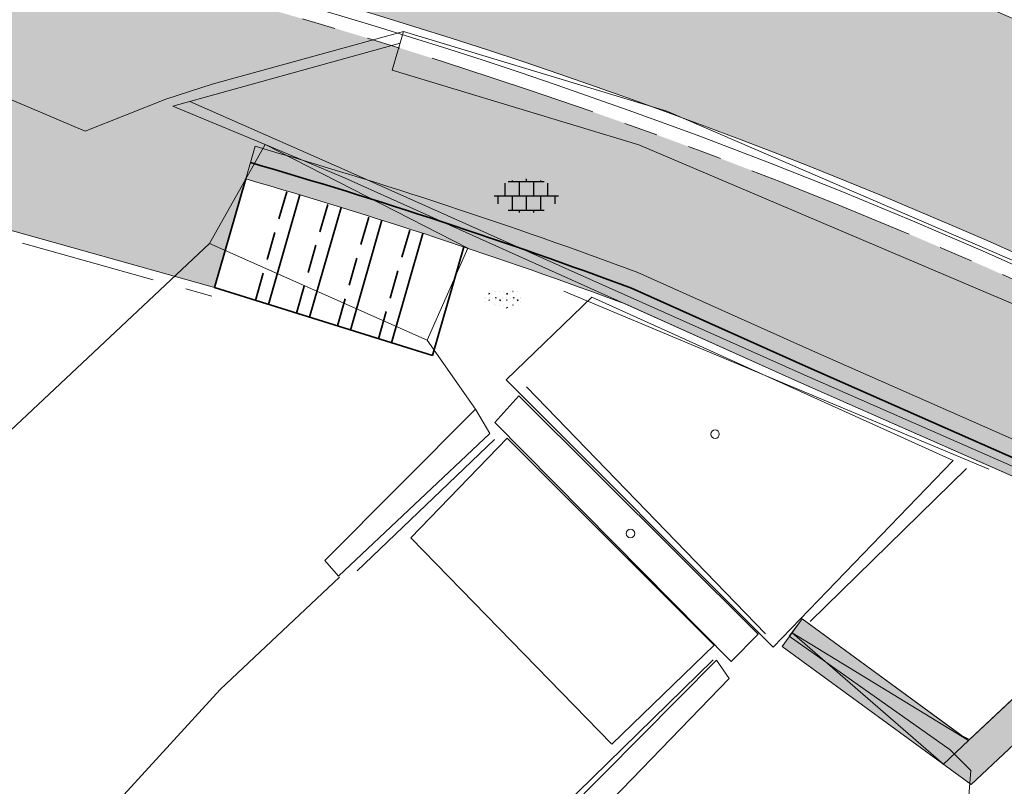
# Model space of a CAD drawing. Header units: metres. Extents: x 187916 to 189411, y 333285 to 334910.
# Tile 235 of 348: x 188733 to 188741, y 334176 to 334183. Entities that reach past the tile are written whole.
import ezdxf
from ezdxf.enums import TextEntityAlignment as Align

# ---------------------------------------------------------------- set-up
doc = ezdxf.new("R2010")
doc.units = ezdxf.units.M
for name, pattern in [('DASHED2', [0.375, 0.25, -0.125]), ('VH-OPSLUITBAND_100X200', [16, 8, -2, 4, -2]), ('VH-RWSBAND-SO', [24, 10, -2, 2, -2, 2, -2, 2, -2]), ('VH-TROTTOIRBAND_180-200', [20, 10, -2, 2, -2, 2, -2])]:
    doc.linetypes.add(name, pattern=pattern)
for name, color, linetype, lineweight in [('B-ME-AL-MARKER-S', 253, 'Continuous', 9), ('B-ME-BC-BETONVORM-G', 253, 'Continuous', 18), ('B-ME-GW-TALUD_KRUIN-G', 253, 'Continuous', 18), ('B-ME-GW-TALUD_TEEN-G', 253, 'Continuous', 18), ('B-ME-IE-MEUBILAIR_WEGMEUBILAIR_TRAP-G', 253, 'Continuous', 18), ('B-ME-IE-TERREINAFSCHEIDING_KUNSTMATIG_MUUR-G', 253, 'IE-TERREINAFSCHEIDING-KUNSTMATIG-DICHT', 18), ('B-ME-IE-TERREINAFSCHEIDING_KUNSTMATIG_RASTERHEKWERK-G', 253, 'IE-TERREINAFSCHEIDING-KUNSTMATIG-OPEN', 18), ('B-ME-OG-VLAKVERDICHTINGSLIJN-G', 253, 'Continuous', 18), ('B-ME-VH-KANTOPSLUITING_ACHTERKANTBAND-G', 253, 'Continuous', 18), ('B-ME-VH-VERHARDING_BETON-S', 253, 'Continuous', 25), ('B-ME-VH-VERHARDING_ROOSTER-G', 253, 'Continuous', 18), ('B-ME-VH-VERHARDING_TEGEL-G', 253, 'Continuous', 18), ('B-ME-VH-VERHARDING_TEGEL-S', 253, 'Continuous', 25), ('B-WE-GR-BEPLANTING_CULTUUR_BODEMBEDEKKER-GV', 253, 'Continuous', 15), ('B-WE-OG-WATER_BEEK-GV', 253, 'Continuous', 15), ('N-WE-GR-HAAG-HG01-A', 96, 'Continuous', 35), ('N-WE-IE-MEUBILAIR_WEGMEUBILAIR_TRAP-G', 7, 'Continuous', 35), ('N-WE-IE-TERREINAFSCHEIDING_KUNSTMATIGE_BALUSTRADE-G', 120, 'KG-OG-SO', 35), ('N-WE-VH-GOOT_TEGEL-G', 170, 'Continuous', 35), ('N-WE-VH-KANTOPSLUITING_OPSLUITBAND_80X200-G', 30, 'VH-OPSLUITBAND_100X200', 15), ('N-WE-VH-KANTOPSLUITING_RIJWIELPADBAND_4-12 200-G', 94, 'VH-TROTTOIRBAND_180-200', 15), ('N-WE-VH-KANTOPSLUITING_TROTTOIRBAND_RWS_110 220-G', 251, 'VH-RWSBAND-SO', 25), ('N-WE-VH-KANTOPSLUITING_TROTTOIRBAND_RWS_110 220_ACHTERKANT-G', 7, 'VH-RWSBAND-SO', 25), ('N-WE-VH-KANTOPSLUITING_VOORKANTBAND-G', 7, 'Continuous', 15), ('N-WE-VH-KANTVERHARDING_STREKLAAG_BSS-G', 60, 'Continuous', 18), ('N-WE-VH-METSELWERK_ROLLAAG INCL KEERCONSTRUCTIE-A', 24, 'Continuous', 18), ('N-WE-VH-METSELWERK_ROLLAAG-G', 7, 'Continuous', 18), ('N-WE-VH-VERHARDING_ASFALT_RIJWEG-A', 251, 'Continuous', 18), ('N-WE-VH-VERHARDING_BETONSTRAATSTEEN-ROOD-A', 11, 'Continuous', 18), ('N-WE-VH-VERHARDING_TEGEL-A', 254, 'Continuous', 5)]:
    doc.layers.add(name, color=color, linetype=linetype, lineweight=lineweight)
doc.styles.add('NLCS-ISO', font='NLCS-ISO.ttf')
doc.linetypes.add('IE-TERREINAFSCHEIDING-KUNSTMATIG-DICHT', pattern='A,8,-1,[82,NLCS.SHX,S=0.75,R=90,X=0,Y=0],-1', length=10)
doc.linetypes.add('IE-TERREINAFSCHEIDING-KUNSTMATIG-OPEN', pattern='A,7,-1.5,[67,NLCS.SHX,S=0.75,R=0,X=0,Y=0],-1.5', length=10)
doc.linetypes.add('KG-OG-SO', pattern='A,5.5,-1.5,[2,NLCS.SHX,S=0.5,R=0,X=0,Y=0],-1.5', length=8.5)

# ---------------------------------------------------------------- blocks, each defined once
blk = doc.blocks.new('ontwerp Tempelplein')
at = {"layer": 'N-WE-VH-METSELWERK_ROLLAAG INCL KEERCONSTRUCTIE-A', "transparency": 33554585}
h = blk.add_hatch(color=256, dxfattribs=at)
h.dxf.hatch_style = 1
edge = h.paths.add_edge_path()
edge.add_arc((188721.5545647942, 334136.1268195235), 47.43335752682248, 69.6443035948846, 73.91416139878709, ccw=False)
edge.add_line((188738.0541252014, 334180.5980227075), (188739.5899999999, 334179.909))
edge.add_line((188739.5899999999, 334179.909), (188742.9154819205, 334178.4437994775))
edge.add_line((188742.9154819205, 334178.4437994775), (188741.094075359, 334176.7366981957))
edge.add_line((188741.094075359, 334176.7366981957), (188739.622, 334177.8109999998))
edge.add_line((188739.622, 334177.8109999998), (188739.4451501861, 334177.5686693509))
edge.add_line((188739.4451501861, 334177.5686693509), (188741.1179342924, 334176.3478928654))
edge.add_line((188741.1179342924, 334176.3478928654), (188743.451824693, 334178.535316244))
edge.add_line((188743.451824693, 334178.535316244), (188739.7118784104, 334180.1831289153))
edge.add_line((188739.7118784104, 334180.1831289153), (188738.167839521, 334180.8758141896))
edge.add_arc((188721.5545647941, 334136.1268195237), 47.73335752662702, 69.63231948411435, 73.91416139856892)
edge.add_line((188734.7803886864, 334181.9913047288), (188734.6972655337, 334181.7030504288))
at = {"layer": 'N-WE-IE-MEUBILAIR_WEGMEUBILAIR_TRAP-G', "flags": 128}
for points in [[(188734.4201889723, 334180.7422025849), (188734.6972661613, 334181.7030502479)], [(188735.1769597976, 334181.561979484), (188734.8975979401, 334180.5932090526)], [(188735.5405501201, 334181.4513782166), (188735.2604287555, 334180.4799739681)], [(188735.9032964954, 334181.3378503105), (188735.623259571, 334180.3667388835)], [(188736.2651984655, 334181.2213941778), (188735.9860903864, 334180.253503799)], [(188736.6262554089, 334181.102007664), (188736.3489212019, 334180.1402687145)], [(188734.4201889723, 334180.7422025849), (188736.3489212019, 334180.1402687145)]]:
    blk.add_lwpolyline(points, dxfattribs=at)
at = {"layer": 'N-WE-IE-MEUBILAIR_WEGMEUBILAIR_TRAP-G', "linetype": 'DASHED2', "flags": 128}
for points in [[(188734.7830197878, 334180.6289675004), (188735.0619665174, 334181.5962983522)], [(188735.1458506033, 334180.5157324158), (188735.4258232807, 334181.4866210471)], [(188735.5086814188, 334180.4024973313), (188735.7888362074, 334181.3740174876)], [(188735.8715122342, 334180.2892622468), (188736.1510048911, 334181.2584862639)]]:
    blk.add_lwpolyline(points, dxfattribs=at)
at = {"layer": 'N-WE-IE-TERREINAFSCHEIDING_KUNSTMATIGE_BALUSTRADE-G', "ltscale": 0.175, "flags": 128}
blk.add_lwpolyline([(188743.3328602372, 334178.4238175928), (188739.6509392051, 334180.0460644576), (188738.1109787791, 334180.7369200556, 0.0186591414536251), (188734.73882711, 334181.8471775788)], format="xyb", dxfattribs=at)
at = {"layer": 'N-WE-VH-METSELWERK_ROLLAAG-G', "flags": 128}
blk.add_lwpolyline([(188734.6972655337, 334181.7030504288, -0.0186329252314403), (188738.0541252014, 334180.5980227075), (188739.5899999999, 334179.909), (188742.9154819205, 334178.4437994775), (188741.094075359, 334176.7366981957), (188739.622, 334177.8109999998), (188739.4451501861, 334177.5686693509), (188741.1179342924, 334176.3478928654), (188743.451824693, 334178.535316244), (188739.7118784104, 334180.1831289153), (188738.167839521, 334180.8758141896, 0.0186852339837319), (188734.7803886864, 334181.9913047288), (188734.6972655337, 334181.7030504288)], format="xyb", dxfattribs=at)
for points in [[(188740.8712879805, 334176.5278921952), (188739.5335750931, 334177.6898346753), (188741.094075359, 334176.7366981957)], [(188741.094075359, 334176.7366981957), (188740.8712879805, 334176.5278921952)]]:
    blk.add_lwpolyline(points, dxfattribs=at)
blk = doc.blocks.new('SVH-BETON-SO')
for p, q in [((-4.091141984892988, 1.074611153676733), (-3.991141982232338, 0.9746111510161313)), ((-3.994436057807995, 1.308080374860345), (-4.090106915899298, 1.077110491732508)), ((-3.99547128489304, 1.305580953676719), (-3.895471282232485, 1.205580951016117)), ((-3.894436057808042, 1.208080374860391), (-3.990106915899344, 0.9771104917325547)), ((-2.093750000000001, -9.310330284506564e-14), (-1.90625, 0)), ((-2.000000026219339, -0.1623797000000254), (-2.093750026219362, 6.320956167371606e-08)), ((-2.000000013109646, -0.1623796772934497), (-1.90625001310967, 8.591613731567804e-08)), ((1.157424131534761, 1.074611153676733), (1.25742413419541, 0.9746111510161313)), ((1.254130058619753, 1.308080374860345), (1.15845920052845, 1.077110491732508)), ((1.253094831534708, 1.305580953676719), (1.353094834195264, 1.205580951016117)), ((1.354130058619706, 1.208080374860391), (1.258459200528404, 0.9771104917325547)), ((3.154816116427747, -9.310330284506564e-14), (3.342316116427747, 0)), ((3.248566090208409, -0.1623797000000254), (3.154816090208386, 6.320956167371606e-08)), ((3.248566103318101, -0.1623796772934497), (3.342316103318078, 8.591613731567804e-08)), ((-4.093750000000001, -0.647510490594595), (-3.906250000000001, -0.647510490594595)), ((-4.000000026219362, -0.8098901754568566), (-4.093750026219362, -0.6475104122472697)), ((-3.999999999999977, -0.8098901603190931), (-3.906249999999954, -0.647510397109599)), ((-1.00499873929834, -0.7360228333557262), (-0.7740288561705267, -0.8316936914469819)), ((-0.9999998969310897, -0.7380932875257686), (-0.8999998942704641, -0.6380932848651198)), ((-0.9049987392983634, -0.6360228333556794), (-0.6740288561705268, -0.7316936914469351)), ((-0.7690300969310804, -0.8337639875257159), (-0.6690300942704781, -0.7337639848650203)), ((1.154816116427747, -0.647510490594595), (1.342316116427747, -0.647510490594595)), ((1.248566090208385, -0.8098901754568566), (1.154816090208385, -0.6475104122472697)), ((1.254130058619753, -2.803531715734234), (1.15845920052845, -3.034501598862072)), ((1.24856611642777, -0.8098901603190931), (1.342316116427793, -0.647510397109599)), ((1.253094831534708, -2.80603113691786), (1.353094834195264, -2.906031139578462)), ((1.354130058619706, -2.903531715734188), (1.28082358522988, -3.080509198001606)), ((4.243567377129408, -0.7360228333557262), (4.474537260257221, -0.8316936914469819)), ((4.248566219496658, -0.7380932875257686), (4.348566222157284, -0.6380932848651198)), ((4.343567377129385, -0.6360228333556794), (4.574537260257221, -0.7316936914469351)), ((4.479536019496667, -0.8337639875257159), (4.579536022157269, -0.7337639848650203)), ((1.157424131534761, -3.037000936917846), (1.209878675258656, -3.089455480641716))]:
    blk.add_line(p, q)
for centre, radius in [((-5.248566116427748, 0), 0.001193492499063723), ((-3.999999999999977, -9.310330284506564e-14), 0.001193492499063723), ((-2.449999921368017, 1.92351877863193), 0.001193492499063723), ((-2.219030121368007, 1.827848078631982), 0.004913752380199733), ((-0.9531250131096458, 1.650861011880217), 0.001193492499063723), ((0, 0), 0.001193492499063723), ((0.2954411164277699, 1.650861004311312), 0.001193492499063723), ((1.24856611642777, -9.310330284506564e-14), 0.001193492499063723), ((2.798566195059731, 1.92351877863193), 0.001193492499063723), ((3.02953599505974, 1.827848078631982), 0.004913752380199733), ((4.295441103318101, 1.650861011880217), 0.001193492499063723), ((5.248566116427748, 0), 0.001193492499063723), ((-5.323047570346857, -0.3566664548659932), 0.001193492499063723), ((-5.246179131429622, -1.046809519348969), 0.001193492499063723), ((-3.010834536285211, -0.1635731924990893), 0.001193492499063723), ((-2.449999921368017, -2.188093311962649), 0.001193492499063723), ((-2.219030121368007, -2.283764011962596), 0.004913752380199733), ((-2, -0.647510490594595), 0.001193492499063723), ((-0.9531250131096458, -2.460751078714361), 0.001193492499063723), ((-0.07448145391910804, -0.3566664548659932), 0.001193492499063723), ((0.002386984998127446, -1.046809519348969), 0.001193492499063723), ((0.2954411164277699, -2.460751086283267), 0.001193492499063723), ((2.237731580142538, -0.1635731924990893), 0.001193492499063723), ((2.798566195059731, -2.188093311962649), 0.001193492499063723), ((3.02953599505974, -2.283764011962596), 0.004913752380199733), ((3.248566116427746, -0.647510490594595), 0.001193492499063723), ((5.174084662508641, -0.3566664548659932), 0.001193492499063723), ((5.250953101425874, -1.046809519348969), 0.001193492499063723)]:
    blk.add_circle(centre, radius)
at = {"style": 'NLCS-ISO', "flags": 1}
blk.add_attdef('FUNCTIE', text='', height=1.8, dxfattribs=at).set_placement((0.1159930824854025, -3.584775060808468), align=Align.MIDDLE_CENTER)
blk = doc.blocks.new('SAL-MARKER-SO')
blk.add_circle((0, 0), 0.1)
blk = doc.blocks.new('SVH-TEGEL_300X300_DUN_LINT_KL-SO')
for p, q in [((-2.25, 1.355676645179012), (-2.25, -6.969183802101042e-16)), ((-1.900843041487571, 1.499999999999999), (1.90084304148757, 1.499999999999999)), ((-1.5, 1.624087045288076), (-1.5, 1.499999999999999)), ((-0.7499999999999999, 1.5), (-0.7500000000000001, 1.377682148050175e-16)), ((3.325515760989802e-16, 1.810386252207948), (2.755364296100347e-16, 1.499999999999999)), ((0.7500000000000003, 1.499999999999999), (0.7500000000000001, -1.247991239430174e-15)), ((1.5, 1.624087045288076), (1.5, 1.499999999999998)), ((2.25, 1.355676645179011), (2.25, -4.133046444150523e-16)), ((0, 0), (-2.755364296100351e-16, -1.500000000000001)), ((-3.39489953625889, -4.866106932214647e-16), (3.39489953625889, -1.733835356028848e-15)), ((-3, -3.055132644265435e-15), (-3.000000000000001, -0.8474312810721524)), ((-1.5, -8.346865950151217e-16), (-1.5, -1.500000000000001)), ((1.5, -2.495982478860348e-15), (1.5, -1.500000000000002)), ((2.999999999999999, -2.495982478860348e-15), (2.999999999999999, -0.8474312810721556)), ((-1.900843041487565, -1.500000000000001), (1.900843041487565, -1.500000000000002)), ((-0.7500000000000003, -1.499999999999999), (-0.7500000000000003, -1.765655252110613)), ((0.7499999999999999, -1.500000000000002), (0.7499999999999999, -1.765655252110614))]:
    blk.add_line(p, q)
blk = doc.blocks.new('DTM')
at = {"layer": 'B-ME-BC-BETONVORM-G', "ltscale": 0.2, "flags": 128}
for points in [[(188739.5060000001, 334177.6600000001), (188739.622, 334177.8109999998), (188741.0320000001, 334176.7820000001), (188741.1039999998, 334176.7459999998), (188742.8089999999, 334178.344), (188742.2790000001, 334178.5759999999), (188742.1320000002, 334178.7889999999), (188739.5899999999, 334179.909), (188735.571, 334181.7119999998)], [(188736.304, 334180.2769999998), (188736.73, 334179.6660000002)], [(188741.0759999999, 334179.1409999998), (188739.6940000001, 334177.79)], [(188739.5060000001, 334177.6600000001), (188740.9330000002, 334176.6550000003), (188741.1129999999, 334176.4709999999)]]:
    blk.add_lwpolyline(points, dxfattribs=at)
at = {"layer": 'B-ME-GW-TALUD_KRUIN-G', "ltscale": 0.2, "flags": 128}
for points in [[(188734.3760000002, 334181.1329999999), (188731.0970000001, 334178.054), (188729.173, 334174.9720000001)], [(188739.298, 334174.4029999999), (188741.068, 334175.875), (188741.1129999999, 334176.4709999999)]]:
    blk.add_lwpolyline(points, dxfattribs=at)
at = {"layer": 'B-ME-GW-TALUD_TEEN-G', "ltscale": 0.2, "flags": 128}
for points in [[(188735.6839999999, 334178.236), (188736.898, 334179.398)], [(188738.8330000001, 334177.4509999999), (188737.5010000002, 334176.1469999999)]]:
    blk.add_lwpolyline(points, dxfattribs=at)
at = {"layer": 'B-ME-IE-MEUBILAIR_WEGMEUBILAIR_TRAP-G', "ltscale": 0.2, "flags": 128}
blk.add_lwpolyline([(188734.8679999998, 334182.0060000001), (188734.3760000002, 334181.1329999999), (188736.304, 334180.2769999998), (188736.6640020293, 334181.090552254)], close=True, dxfattribs=at)
at = {"layer": 'B-ME-IE-TERREINAFSCHEIDING_KUNSTMATIG_MUUR-G', "ltscale": 0.2, "flags": 128}
for points in [[(188736.0950000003, 334183.0070000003), (188735.994, 334182.6650000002)], [(188738.4240000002, 334182.3020000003), (188736.0950000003, 334183.0070000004)], [(188735.994, 334182.6650000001), (188738.1770000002, 334182.0049999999)], [(188742.9580000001, 334180.3480000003), (188738.4240000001, 334182.3020000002)], [(188738.1770000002, 334182.005), (188742.6320000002, 334180.1110000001)], [(188736.73, 334179.6660000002), (188736.8590000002, 334179.452), (188735.5180000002, 334178.1899999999), (188735.398, 334178.327), (188736.73, 334179.6660000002)], [(188738.977, 334177.2859999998), (188738.8629999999, 334177.4479999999), (188737.523, 334176.0970000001), (188737.6830000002, 334175.9479999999), (188738.977, 334177.2859999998)]]:
    blk.add_lwpolyline(points, dxfattribs=at)
at = {"layer": 'B-ME-IE-TERREINAFSCHEIDING_KUNSTMATIG_RASTERHEKWERK-G', "ltscale": 0.2, "flags": 128}
for points in [[(188741.275, 334179.1349999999), (188737.5140000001, 334180.7110000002)], [(188739.2969999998, 334177.6809999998), (188737.182, 334179.8629999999)]]:
    blk.add_lwpolyline(points, dxfattribs=at)
at = {"layer": 'B-ME-OG-VLAKVERDICHTINGSLIJN-G', "ltscale": 0.2, "flags": 128}
for points in [[(188737.7599999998, 334180.6570000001), (188737.0019999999, 334179.9270000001), (188739.3640000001, 334177.5619999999), (188740.9569999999, 334179.2140000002), (188737.7599999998, 334180.6570000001)], [(188738.9929999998, 334177.4339999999), (188736.9019999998, 334179.5499999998), (188737.1150000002, 334179.7859999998), (188739.2310000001, 334177.676), (188738.9929999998, 334177.4339999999)]]:
    blk.add_lwpolyline(points, dxfattribs=at)
at = {"layer": 'B-ME-VH-KANTOPSLUITING_ACHTERKANTBAND-G', "ltscale": 0.2, "flags": 128}
for points in [[(188736.0640000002, 334182.9050000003), (188734.0512023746, 334182.3475910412)], [(188735.571, 334181.7119999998), (188734.8679999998, 334182.0060000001), (188734.0512023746, 334182.3475910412)]]:
    blk.add_lwpolyline(points, dxfattribs=at)
at = {"layer": 'B-ME-VH-VERHARDING_ROOSTER-G', "ltscale": 0.2, "flags": 128}
blk.add_lwpolyline([(188737.0099999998, 334179.4109999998), (188736.159, 334178.5300000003), (188737.9359999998, 334176.7039999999), (188738.844, 334177.5800000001), (188737.0099999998, 334179.4109999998)], dxfattribs=at)
at = {"layer": 'B-ME-VH-VERHARDING_TEGEL-G', "ltscale": 0.2, "flags": 128}
for points in [[(188736.0950000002, 334183.0070000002), (188734.3990000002, 334182.5419999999)], [(188723.2949999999, 334176.673), (188725.1189999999, 334180.8530000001), (188726.0380000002, 334181.6800000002), (188729.0079999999, 334182.6069999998), (188731.9139999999, 334182.702), (188733.2749999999, 334182.1260000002), (188733.9904391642, 334182.4084925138), (188734.3990000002, 334182.5419999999)], [(188744.3059999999, 334177.8790000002), (188742.6839999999, 334178.6359999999), (188739.6400000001, 334179.9699999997), (188735.6009999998, 334181.7710000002), (188734.2013837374, 334182.3891811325)]]:
    blk.add_lwpolyline(points, dxfattribs=at)
at = {"layer": 'B-WE-GR-BEPLANTING_CULTUUR_BODEMBEDEKKER-GV', "ltscale": 0.2, "flags": 128}
blk.add_lwpolyline([(188729.0814395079, 334174.3524634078), (188728.652, 334173.872), (188725.713, 334170.292), (188721.035, 334163.182), (188717.415, 334155.949), (188715.166, 334152.235), (188712.895, 334148.771), (188710.709, 334145.849), (188708.58, 334143.455), (188708.467, 334143.665), (188708.197, 334143.506), (188708.823, 334142.34), (188709.097, 334142.491), (188710.259, 334143.455), (188713.7, 334147.359), (188717.44, 334152.044), (188722.976, 334160.667), (188728.849, 334170.344), (188732.767, 334175.325), (188734.47, 334177.188), (188735.5278036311, 334178.179541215)], dxfattribs=at)
at = {"layer": 'B-WE-OG-WATER_BEEK-GV', "ltscale": 0.2, "flags": 128}
blk.add_lwpolyline([(188735.5278036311, 334178.179541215), (188734.47, 334177.188), (188732.767, 334175.325), (188728.849, 334170.344), (188722.976, 334160.667), (188717.44, 334152.044)], dxfattribs=at)
at = {"layer": 'B-ME-AL-MARKER-S', "xscale": 0.3749999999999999, "yscale": 0.3749999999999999, "zscale": 0.3749999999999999}
for p in [(188738.851, 334179.445), (188738.103, 334178.567)]:
    blk.add_blockref('SAL-MARKER-SO', p, dxfattribs=at)
at = {"layer": 'B-ME-VH-VERHARDING_BETON-S', "xscale": 0.02991523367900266, "yscale": 0.02991523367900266, "zscale": 0.02991523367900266}
blk.add_blockref('SVH-BETON-SO', (188736.972, 334180.654), dxfattribs=at)
at = {"layer": 'B-ME-VH-VERHARDING_TEGEL-S', "xscale": 0.084, "yscale": 0.084, "zscale": 0.084}
blk.add_blockref('SVH-TEGEL_300X300_DUN_LINT_KL-SO', (188737.18, 334181.553), dxfattribs=at)
blk = doc.blocks.new('ontwerp Wilhelmina- & Engelenkampstraat')
at = {"layer": 'N-WE-GR-HAAG-HG01-A', "transparency": 33554610}
h = blk.add_hatch(color=256, dxfattribs=at)
h.dxf.hatch_style = 1
h.paths.add_polyline_path([(188754.0564253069, 334177.6549337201), (188750.3877962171, 334179.7053989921, 0.03897843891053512), (188736.1915064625, 334186.0104905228, 1.044153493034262), (188736.0103157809, 334185.4181618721), (188736.010229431, 334185.4179004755), (188736.1051826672, 334185.3865335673), (188736.8271682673, 334185.0216544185), (188736.9221215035, 334184.9902875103), (188736.9158486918, 334184.9712985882, -0.0208695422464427), (188741.5787405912, 334183.1673812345, -0.02719259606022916), (188746.4674503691, 334180.7738694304), (188753.5781191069, 334176.7995839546, -0.02210297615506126), (188774.4541998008, 334163.9287093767), (188774.5542280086, 334163.8607614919, -0.04414483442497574), (188778.2667339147, 334160.8282612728, -0.0157030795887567), (188779.4511638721, 334159.5975533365), (188781.4776886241, 334157.3549869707), (188782.8662754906, 334159.3991691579), (188782.1052640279, 334159.916157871), (188775.0048564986, 334164.7393740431, 0.0221016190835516)])
at = {"layer": 'N-WE-VH-VERHARDING_ASFALT_RIJWEG-A', "transparency": 33554610}
h = blk.add_hatch(color=256, dxfattribs=at)
h.dxf.hatch_style = 1
edge = h.paths.add_edge_path(flags=16)
edge.add_arc((188843.2202829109, 334124.6265817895), 0.5000000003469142, 68.86366228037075, 236.5502401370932)
edge.add_line((188842.9446801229, 334124.2093970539), (188847.2596446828, 334121.3588223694))
edge.add_arc((188764.52368857, 333996.1199642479), 150.1000000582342, 53.138037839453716, 56.550240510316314, ccw=False)
edge.add_arc((188854.8670012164, 334116.6124780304), 0.5000000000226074, 233.1380378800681, 405.2541734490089)
edge.add_line((188855.2189827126, 334116.9675963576), (188849.6333451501, 334122.5038948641))
edge.add_arc((188848.2254191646, 334121.0834215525), 2.000000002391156, 45.25417348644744, 68.86366190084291)
edge.add_line((188848.9465960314, 334122.9488716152), (188843.4005771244, 334125.0929443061))
edge = h.paths.add_edge_path()
edge.add_line((188813.0185392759, 334140.2053137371), (188813.0105729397, 334140.209319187))
edge.add_line((188813.0105729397, 334140.209319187), (188850.7365500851, 334115.2865848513))
edge.add_arc((188823.0935907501, 334073.442955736), 50.14999998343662, 53.70449889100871, 56.55024050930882, ccw=False)
edge.add_arc((188844.432152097, 334101.8879698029), 14.59712508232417, 51.12888847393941, 55.118945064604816, ccw=False)
edge.add_line((188853.5928784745, 334113.2527026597), (188950.9588811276, 334038.6637910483))
edge.add_arc((188941.7456837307, 334026.6371749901), 15.15000000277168, 40.65152212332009, 52.54545483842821, ccw=False)
edge.add_line((188953.2397736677, 334036.5067442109), (188961.6247993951, 334026.741552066))
edge.add_arc((188972.8912835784, 334036.415684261), 14.84999998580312, 220.6515221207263, 230.026866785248)
edge.add_arc((188742.2273900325, 333761.2592333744), 344.2000024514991, 49.060789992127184, 50.026866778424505, ccw=False)
edge.add_line((188967.767169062, 334021.2697134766), (188981.7537264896, 334009.2102175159))
edge.add_line((188981.7537264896, 334009.2102175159), (188990.3623937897, 334001.7876695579))
edge.add_arc((188830.8334411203, 333816.7660723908), 244.2999757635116, 45.63147792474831, 49.231496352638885, ccw=False)
edge.add_line((189001.6652582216, 333991.4056109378), (189005.3166251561, 333987.8338559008))
edge.add_line((189005.3166251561, 333987.8338559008), (189009.3616308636, 333991.9690219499))
edge.add_arc((189010.0094888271, 333991.9162956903), 0.6499999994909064, 135.63089128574, 175.3472076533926, ccw=False)
edge.add_line((189009.5448364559, 333992.3708264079), (189010.1315084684, 333992.9705626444))
edge.add_arc((189010.5961608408, 333992.5160319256), 0.6500000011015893, 110.0016349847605, 135.6308912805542, ccw=False)
edge.add_line((189010.3738303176, 333993.126825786), (189012.7423269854, 333996.2283355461))
edge.add_line((189012.7423269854, 333996.2283355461), (189006.7711925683, 334000.7882476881))
edge.add_line((189006.7711925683, 334000.7882476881), (189004.0161101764, 334002.9017076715))
edge.add_line((189004.0161101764, 334002.9017076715), (188999.2558699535, 334006.5545254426))
edge.add_line((188999.2558699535, 334006.5545254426), (188998.8588697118, 334006.8610537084))
edge.add_line((188998.8588697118, 334006.8610537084), (188991.767266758, 334012.3365586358))
edge.add_arc((189144.6444510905, 334210.3355206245), 250.1499998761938, 228.1364962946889, 232.3278733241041, ccw=False)
edge.add_arc((188742.2273912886, 333761.2592353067), 352.8500001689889, 48.13649629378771, 52.54545484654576)
edge.add_line((188956.8067115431, 334041.3642833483), (188954.6511510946, 334043.0155877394))
edge.add_line((188954.6511510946, 334043.0155877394), (188891.8217000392, 334091.1471762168))
edge.add_line((188891.8217000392, 334091.1471762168), (188891.5662846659, 334090.8137650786))
edge.add_line((188891.5662846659, 334090.8137650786), (188875.9674064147, 334102.7635557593))
edge.add_line((188875.9674064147, 334102.7635557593), (188876.222821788, 334103.0969668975))
edge.add_line((188876.222821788, 334103.0969668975), (188867.5141152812, 334109.7684222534))
edge.add_arc((188884.8033035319, 334132.3371809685), 28.4300000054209, 226.5407898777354, 232.5454548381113, ccw=False)
edge.add_line((188865.2480693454, 334111.7008606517), (188851.7136843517, 334124.5262124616))
edge.add_arc((188838.0601001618, 334110.1178073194), 19.84999999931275, 46.54078987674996, 56.5502405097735)
edge.add_line((188849.0015307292, 334126.680041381), (188818.5871468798, 334146.772552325))
edge.add_arc((188824.1818834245, 334155.2414024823), 10.14999999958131, 230.746516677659, 236.55024045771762, ccw=False)
edge.add_line((188817.7594464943, 334147.3817075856), (188813.0185392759, 334140.2053137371))
edge = h.paths.add_edge_path()
edge.add_arc((188804.4060072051, 334144.8922067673), 15.00000001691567, 49.44930201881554, 57.10513435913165)
edge.add_line((188812.5524953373, 334157.4872348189), (188809.1197533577, 334159.7075388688))
edge.add_line((188809.1197533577, 334159.7075388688), (188808.8358097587, 334159.2796429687))
edge.add_arc((188807.8775894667, 334159.9154997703), 1.150000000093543, 146.4325029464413, 326.4325029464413, ccw=False)
edge.add_line((188806.9193691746, 334160.5513565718), (188807.1883826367, 334160.9567531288))
edge.add_line((188807.1883826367, 334160.9567531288), (188802.8966842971, 334163.732631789))
edge.add_arc((188799.7691371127, 334173.3887670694), 10.14999999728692, 238.0087583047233, 287.9467359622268, ccw=False)
edge.add_line((188794.391772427, 334164.7802568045), (188787.6683002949, 334154.8824230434))
edge.add_arc((188776.9360168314, 334149.1867587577), 12.14999999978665, 6.552444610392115, 27.95506492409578, ccw=False)
edge.add_arc((188778.9149951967, 334149.4490587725), 10.1540764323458, -2.101472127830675, 6.356304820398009, ccw=False)
edge.add_line((188789.0622425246, 334149.0767150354), (188793.7916961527, 334146.0152720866))
edge.add_line((188793.7916961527, 334146.0152720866), (188794.0757942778, 334146.443065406))
edge.add_arc((188795.0337848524, 334145.8068625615), 1.15000000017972, -33.58819080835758, 146.4118091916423, ccw=False)
edge.add_line((188795.991775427, 334145.170659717), (188795.7226155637, 334144.7653603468))
edge.add_line((188795.7226155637, 334144.7653603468), (188801.9201273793, 334140.7536223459))
edge.add_arc((188806.91186024, 334129.6763888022), 12.14999999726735, 71.61773031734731, 114.25775215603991, ccw=False)
edge.add_line((188810.743428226, 334141.2064185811), (188816.0248838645, 334149.2010499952))
edge.add_arc((188824.1818834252, 334155.2414024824), 10.15000000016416, 183.1724790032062, 216.5203757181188, ccw=False)
edge.add_arc((188822.7365122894, 334155.1739654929), 8.703121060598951, 180.8378362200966, 183.2557978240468, ccw=False)
edge.add_arc((188833.7517650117, 334153.715293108), 19.7623436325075, 172.5149848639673, 176.1369932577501, ccw=False)
edge = h.paths.add_edge_path()
edge.add_line((188786.2209732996, 334157.0233449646), (188792.4021116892, 334166.1227922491))
edge.add_line((188792.4021116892, 334166.1227922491), (188791.5485077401, 334166.7026345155))
edge.add_line((188791.5485077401, 334166.7026345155), (188788.5394280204, 334169.4236699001))
edge.add_line((188788.5394280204, 334169.4236699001), (188787.1852216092, 334167.4301002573))
edge.add_line((188787.1852216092, 334167.4301002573), (188780.1013007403, 334172.2421172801))
edge.add_arc((188618.4537611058, 333934.267257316), 287.6837865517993, 55.81317921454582, 60.58230996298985)
edge.add_arc((188735.7243300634, 334140.9898543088), 50.01920379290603, 61.28503171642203, 77.31862338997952)
edge.add_arc((188760.1973562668, 334256.6585423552), 68.2172590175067, 252.5019390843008, 258.5925344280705, ccw=False)
edge.add_arc((188746.5917393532, 334218.9896416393), 28.24878716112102, 246.6552150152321, 255.85047768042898, ccw=False)
edge.add_arc((188739.6991429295, 334207.5799419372), 15.14999999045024, 247.5582666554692, 253.5058051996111, ccw=False)
edge.add_line((188733.9157258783, 334193.5772783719), (188632.7612944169, 334235.3563367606))
edge.add_arc((188642.362146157, 334258.6016835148), 25.14999999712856, 236.2483398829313, 247.5582723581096, ccw=False)
edge.add_line((188628.3889489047, 334237.6906276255), (188623.9088227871, 334240.6843399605))
edge.add_arc((188610.1023038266, 334220.0227201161), 24.85000000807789, 56.24833988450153, 66.54108532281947)
edge.add_line((188619.9948742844, 334242.8187625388), (188616.8650908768, 334235.2408720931))
edge.add_arc((188612.7752758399, 334225.9513130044), 10.14999975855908, 36.3971108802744, 66.23805833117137, ccw=False)
edge.add_line((188620.9452513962, 334231.9741025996), (188631.6761182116, 334226.2780943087))
edge.add_arc((188635.7212357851, 334214.8212394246), 12.15000000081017, 67.55827235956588, 109.4468017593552, ccw=False)
edge.add_line((188640.3594206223, 334226.051098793), (188725.7324548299, 334190.7901128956))
edge.add_line((188725.7324548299, 334190.7901128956), (188736.3228047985, 334186.3562589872))
edge.add_arc((188702.9288175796, 334091.9793464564), 100.1107386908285, 61.585566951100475, 70.51436696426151, ccw=False)
edge.add_line((188750.5660902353, 334180.0296176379), (188754.2367218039, 334177.9780331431))
edge.add_arc((188618.5090913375, 333934.3570586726), 278.8784123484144, 55.81223272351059, 60.876674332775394, ccw=False)
edge.add_line((188775.2127626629, 334165.0454378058), (188783.7631842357, 334159.2372455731))
edge.add_arc((188776.9360168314, 334149.1867587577), 12.14999999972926, 40.16466472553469, 55.81223272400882, ccw=False)
at = {"layer": 'N-WE-VH-VERHARDING_BETONSTRAATSTEEN-ROOD-A', "transparency": 33554610}
h = blk.add_hatch(color=11, dxfattribs=at)
h.dxf.hatch_style = 1
h.paths.add_polyline_path([(188753.537931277, 334176.7303980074), (188748.5628205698, 334179.5110802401), (188746.4284195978, 334180.7040367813, 0.02719458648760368), (188741.5471530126, 334183.0938803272, 0.02504861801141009), (188735.941222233, 334185.2090033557), (188735.3804673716, 334183.2956423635, -0.05264132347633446), (188744.9145086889, 334179.3735575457), (188752.6120951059, 334175.0712328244, -0.02210539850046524), (188773.3416420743, 334162.290840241), (188773.4416525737, 334162.2229043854, -0.05988943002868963), (188777.9821203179, 334158.2700327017), (188780.4552864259, 334155.5332099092), (188781.1257503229, 334154.7912675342), (188782.4666812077, 334153.3073864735), (188783.1371462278, 334152.5654452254), (188784.479406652, 334151.0800905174), (188785.1498716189, 334150.3381493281), (188785.8203365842, 334149.5962081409, 0.02667849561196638), (188787.0982124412, 334148.3254213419, -0.2633088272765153), (188788.0777814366, 334145.4334823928, 0.1316304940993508), (188788.8580883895, 334150.551999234, -0.7002080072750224), (188787.9638176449, 334150.113314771, -0.008033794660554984), (188787.6217498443, 334150.4528885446, -0.3113149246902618), (188787.0476452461, 334153.8098591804, -0.6529017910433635), (188788.0179084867, 334153.7902006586, 0.07718223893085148), (188786.099950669, 334156.9341658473), (188784.2333299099, 334154.1862550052), (188779.3918085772, 334159.5439161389), (188778.2108622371, 334160.7710043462, 0.04390466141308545), (188774.5307786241, 334163.7799635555, 0.02223557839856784)])
at = {"layer": 'N-WE-VH-VERHARDING_TEGEL-A', "transparency": 33554610}
h = blk.add_hatch(color=256, dxfattribs=at)
h.dxf.hatch_style = 1
h.paths.add_polyline_path([(188628.2243225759, 334221.1150183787), (188628.2870313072, 334221.2512814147), (188629.3771355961, 334220.7496115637), (188629.1263006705, 334220.2045594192), (188628.0361963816, 334220.7062292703), (188628.0989051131, 334220.8424923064), (188627.0088008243, 334221.3441621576), (188627.134218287, 334221.6166882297)])
edge = h.paths.add_edge_path()
edge.add_line((188734.6972655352, 334181.7030504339), (188734.7803886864, 334181.9913047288))
edge.add_arc((188721.5545647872, 334136.126819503), 47.73335754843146, 69.63231948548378, 73.91416139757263, ccw=False)
edge.add_line((188738.1678395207, 334180.8758141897), (188739.7118784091, 334180.1831289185))
edge.add_line((188739.7118784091, 334180.1831289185), (188743.451824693, 334178.535316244))
edge.add_line((188743.451824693, 334178.535316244), (188743.2230221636, 334178.3208725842))
edge.add_arc((188721.5726505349, 334136.1817598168), 47.37555716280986, 61.62681647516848, 62.806659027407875, ccw=False)
edge.add_line((188744.0861051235, 334177.8661427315), (188744.2215173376, 334177.7904583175))
edge.add_line((188744.2215173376, 334177.7904583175), (188744.3059999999, 334177.8790000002))
edge.add_line((188744.3059999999, 334177.8790000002), (188745.2778636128, 334178.9184405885))
edge.add_line((188745.2778636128, 334178.9184405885), (188744.8085394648, 334179.1807546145))
edge.add_arc((188721.5726496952, 334136.181757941), 48.87555921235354, 61.61400463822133, 86.8871988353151)
edge.add_arc((188724.7762210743, 334195.0902729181), 10.11999999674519, 250.93449476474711, 266.8871988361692, ccw=False)
edge.add_line((188721.4705338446, 334185.525398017), (188720.7645889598, 334185.7173453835))
edge.add_line((188720.7645889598, 334185.7173453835), (188720.6711820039, 334185.7530544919))
edge.add_line((188720.6711820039, 334185.7530544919), (188720.661927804, 334185.756860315))
edge.add_arc((188720.3392381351, 334185.024827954), 0.7999999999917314, 66.21147232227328, 113.2098426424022)
edge.add_line((188720.0239582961, 334185.7600820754), (188718.2191918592, 334184.9861911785))
edge.add_arc((188717.7462721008, 334186.089072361), 1.200000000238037, 247.6173426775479, 293.2098426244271, ccw=False)
edge.add_line((188717.2893234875, 334184.9794787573), (188716.6172254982, 334185.2562595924))
edge.add_line((188716.6172254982, 334185.2562595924), (188698.4722076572, 334192.7536154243))
edge.add_line((188698.4722076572, 334192.7536154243), (188691.8916013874, 334195.4511485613))
edge.add_line((188691.8916013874, 334195.4511485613), (188681.3253580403, 334199.8079574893))
edge.add_line((188681.3253580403, 334199.8079574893), (188672.8573765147, 334203.2907684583))
edge.add_line((188672.8573765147, 334203.2907684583), (188663.3361096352, 334207.2511272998))
edge.add_line((188663.3361096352, 334207.2511272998), (188652.8820954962, 334211.5659586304))
edge.add_line((188652.8820954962, 334211.5659586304), (188646.0214845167, 334214.4257757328))
edge.add_line((188646.0214845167, 334214.4257757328), (188640.3293614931, 334216.7777090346))
edge.add_arc((188640.7813915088, 334217.8893138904), 1.199998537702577, 247.3340384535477, 247.8710639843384, ccw=False)
edge.add_line((188640.3189625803, 334216.7819946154), (188639.6543195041, 334217.0560720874))
edge.add_arc((188640.1068246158, 334218.1674852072), 1.1999999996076, 202.0248427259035, 247.8466022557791, ccw=False)
edge.add_line((188638.9943990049, 334217.7174749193), (188638.2589027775, 334219.5356218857))
edge.add_arc((188637.5172837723, 334219.2356142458), 0.8000020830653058, 22.02484272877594, 67.58487938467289)
edge.add_line((188637.8223360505, 334219.9751725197), (188638.4969043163, 334219.6970022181))
edge.add_line((188638.4969043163, 334219.6970022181), (188630.4998316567, 334222.99562698))
edge.add_arc((188629.0484597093, 334219.4711046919), 3.811658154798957, 67.6185019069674, 110.9319659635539)
edge.add_line((188627.6867099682, 334223.0312136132), (188626.8163633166, 334222.5563522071))
edge.add_line((188626.8163633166, 334222.5563522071), (188627.2794813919, 334222.1782355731))
edge.add_line((188627.2794813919, 334222.1782355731), (188626.1410933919, 334220.7839354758))
edge.add_line((188626.1410933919, 334220.7839354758), (188625.6524053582, 334221.1829289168))
edge.add_arc((188629.0508369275, 334219.4827344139), 3.799999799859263, 153.4217498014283, 154.6558975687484)
edge.add_line((188625.6165744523, 334221.1093381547), (188622.0078437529, 334212.5527247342))
edge.add_line((188622.0078437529, 334212.5527247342), (188623.7988341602, 334211.7985790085))
edge.add_line((188623.7988341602, 334211.7985790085), (188625.635489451, 334216.4610075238))
edge.add_arc((188631.2179638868, 334214.2619215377), 6.000000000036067, 67.58487937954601, 158.4991930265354, ccw=False)
edge.add_line((188633.505850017, 334219.8085941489), (188636.7477128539, 334218.4713937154))
edge.add_line((188636.7477128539, 334218.4713937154), (188637.7671618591, 334215.9513153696))
edge.add_line((188637.7671618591, 334215.9513153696), (188642.1910000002, 334214.1160000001))
edge.add_line((188642.1910000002, 334214.1160000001), (188643.0499999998, 334213.292))
edge.add_line((188643.0499999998, 334213.292), (188648.5380000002, 334211.0249999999))
edge.add_line((188648.5380000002, 334211.0249999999), (188653.148, 334209.0890000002))
edge.add_line((188653.148, 334209.0890000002), (188663.5380000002, 334204.8360000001))
edge.add_line((188663.5380000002, 334204.8360000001), (188667.2379999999, 334203.2949999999))
edge.add_line((188667.2379999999, 334203.2949999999), (188678.5819999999, 334198.6170000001))
edge.add_line((188678.5819999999, 334198.6170000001), (188678.764276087, 334199.0562409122))
edge.add_line((188678.764276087, 334199.0562409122), (188680.7859999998, 334198.1469999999))
edge.add_line((188680.7859999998, 334198.1469999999), (188724.8084863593, 334180.1414062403))
edge.add_line((188724.8084863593, 334180.1414062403), (188725.119, 334180.8530000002))
edge.add_line((188725.119, 334180.8530000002), (188726.0380000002, 334181.6800000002))
edge.add_line((188726.0380000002, 334181.6800000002), (188726.0445948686, 334181.6820583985))
edge.add_arc((188729.2611080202, 334177.8539984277), 4.999999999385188, 79.55493844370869, 130.0385315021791, ccw=False)
edge.add_arc((188721.5726798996, 334136.1818999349), 47.37541404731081, 77.47320064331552, 79.54746452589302, ccw=False)
edge.add_line((188731.848229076, 334182.4295263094), (188732.4942186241, 334181.2813113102))
edge.add_line((188732.4942186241, 334181.2813113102), (188734.4201889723, 334180.7422025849))
edge.add_line((188734.4201889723, 334180.7422025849), (188734.6972655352, 334181.7030504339))
at = {"layer": 'N-WE-VH-GOOT_TEGEL-G'}
blk.add_lwpolyline([(188624.0968179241, 334218.4193584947), (188625.2260693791, 334221.093216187, -0.1329012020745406), (188626.55999648, 334222.8021036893, -0.2230768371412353), (188636.0101951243, 334226.9678028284, -0.09223450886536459), (188640.3594206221, 334226.051098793), (188725.7324548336, 334190.7901128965), (188736.3228047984, 334186.3562589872, -0.03897896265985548), (188750.5660902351, 334180.029617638), (188754.2367218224, 334177.9780331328, -0.02210142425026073), (188775.2127916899, 334165.0454180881), (188783.7631842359, 334159.237245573, -0.0681743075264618), (188786.2144998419, 334157.0310084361, -0.0771822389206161), (188788.1564321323, 334153.8477436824, -0.06995669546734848), (188789.0066788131, 334150.5729836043, -0.1419338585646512)], format="xyb", dxfattribs=at)
at = {"layer": 'N-WE-VH-KANTOPSLUITING_OPSLUITBAND_80X200-G', "ltscale": 0.15, "flags": 128}
blk.add_lwpolyline([(188724.8818099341, 334180.1094116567), (188725.1853933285, 334180.8051236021), (188725.9700214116, 334181.5112034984, -0.2328783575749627), (188730.1537738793, 334182.6923398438, -0.008858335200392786), (188731.7960252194, 334182.3591605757), (188732.4407437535, 334181.2132047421), (188734.3986246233, 334180.665163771)], format="xyb", dxfattribs=at)
at = {"layer": 'N-WE-VH-KANTOPSLUITING_RIJWIELPADBAND_4-12 200-G', "ltscale": 0.15, "flags": 128}
blk.add_lwpolyline([(188721.6337680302, 334185.4705333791, 0.06544580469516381), (188724.2266857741, 334184.985204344, -0.06173290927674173), (188736.06059048, 334182.8606596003, -0.04865879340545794), (188744.8085394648, 334179.1807546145), (188752.5048931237, 334174.8791189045, -0.02210553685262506), (188773.2180225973, 334162.1088561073), (188773.3180330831, 334162.0409202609, -0.05988943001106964), (188777.8188932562, 334158.1225304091), (188780.2920635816, 334155.3857116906)], format="xyb", dxfattribs=at)
at = {"layer": 'N-WE-VH-KANTOPSLUITING_TROTTOIRBAND_RWS_110 220-G', "ltscale": 0.15, "const_width": 0.22, "flags": 128}
blk.add_lwpolyline([(188735.9717085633, 334185.3146943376, -1.030059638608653), (188736.2281952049, 334186.1141917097, -0.03898033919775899), (188750.4408021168, 334179.8017885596), (188754.1100269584, 334177.7509903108, -0.02210158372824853), (188775.0666958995, 334164.8303459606), (188782.1670808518, 334160.0071450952)], format="xyb", dxfattribs=at)
at = {"layer": 'N-WE-VH-KANTOPSLUITING_TROTTOIRBAND_RWS_110 220_ACHTERKANT-G', "linetype": 'Continuous', "ltscale": 0.2, "flags": 128}
blk.add_lwpolyline([(188736.0021948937, 334185.4203853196, -1.030059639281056), (188736.1915064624, 334186.0104905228, -0.03897843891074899), (188750.3877962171, 334179.7053989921), (188754.0564253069, 334177.6549337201, -0.02210165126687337), (188775.004886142, 334164.7393539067), (188782.1052711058, 334159.9161530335)], format="xyb", dxfattribs=at)
at = {"layer": 'N-WE-VH-KANTOPSLUITING_VOORKANTBAND-G', "flags": 128}
for points in [[(188735.941222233, 334185.2090033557, -1.030059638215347), (188736.2648839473, 334186.2178928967, -0.03898223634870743), (188750.4938083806, 334179.8981779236), (188754.1636286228, 334177.8470468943, -0.02210151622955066), (188775.128505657, 334164.9213380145), (188782.2288905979, 334160.0981371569)], [(188721.6766649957, 334185.5827626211, 0.06529699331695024), (188724.2332020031, 334185.1050272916, -0.1107287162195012), (188744.8663404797, 334179.2859200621), (188752.5633670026, 334174.983908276, -0.02210546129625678), (188773.2854514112, 334162.2081201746), (188773.3854618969, 334162.1401843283, -0.0598894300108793), (188777.9079261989, 334158.2029862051), (188780.381092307, 334155.4661634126)], [(188785.9715117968, 334156.7450869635), (188784.2333299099, 334154.1862550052), (188779.3918085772, 334159.5439161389, 0.0157030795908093), (188778.2108622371, 334160.7710043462, 0.04414483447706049), (188774.5092754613, 334163.7945854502), (188774.4092649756, 334163.8625212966, 0.0221030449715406), (188753.5391362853, 334176.7297245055), (188746.4284195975, 334180.7040367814, 0.02719458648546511), (188741.5471530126, 334183.0938803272, 0.02086841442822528), (188736.8907542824, 334184.8953333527)], [(188724.8084867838, 334180.1414072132), (188725.1189999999, 334180.8530000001), (188725.9165078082, 334181.5706702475, -0.2328783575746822), (188730.1682887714, 334182.7710120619, -0.009047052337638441), (188731.848229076, 334182.4295263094), (188732.4942186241, 334181.2813113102), (188734.4201889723, 334180.7422025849)]]:
    blk.add_lwpolyline(points, format="xyb", dxfattribs=at)
at = {"layer": 'N-WE-VH-KANTVERHARDING_STREKLAAG_BSS-G', "flags": 128}
blk.add_lwpolyline([(188626.9352380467, 334222.994748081, -0.237677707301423), (188630.6142259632, 334223.2729606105), (188638.6112986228, 334219.9743358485), (188641.0840311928, 334218.9543855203), (188645.8568244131, 334216.9862387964), (188653.7633201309, 334213.6904490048), (188664.216521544, 334209.3759531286), (188673.7364701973, 334205.4161425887), (188682.2002223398, 334201.935071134), (188692.7661658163, 334197.5783868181), (188702.7197030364, 334193.4982162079), (188710.8801585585, 334190.1062738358), (188721.0063950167, 334185.9361256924, 0.08427930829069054), (188724.2386321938, 334185.2048797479, -0.1107323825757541), (188744.9145086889, 334179.3735575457), (188752.6120951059, 334175.0712328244, -0.02210539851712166), (188773.3416420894, 334162.2908402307), (188773.4416525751, 334162.2229043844, -0.05988943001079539), (188777.9821203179, 334158.2700327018), (188780.4552864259, 334155.5332099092), (188781.1257503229, 334154.7912675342), (188782.4666812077, 334153.3073864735), (188783.1371462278, 334152.5654452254)], format="xyb", dxfattribs=at)

msp = doc.modelspace()

# ---------------------------------------------------------------- block references
msp.add_blockref('DTM', (0, 0))

# ---------------------------------------------------------------- next in the draw order: block references
msp.add_blockref('ontwerp Tempelplein', (0, 0))

# ---------------------------------------------------------------- next in the draw order: block references
msp.add_blockref('ontwerp Wilhelmina- & Engelenkampstraat', (0, 0))

doc.saveas('drawing.dxf')
